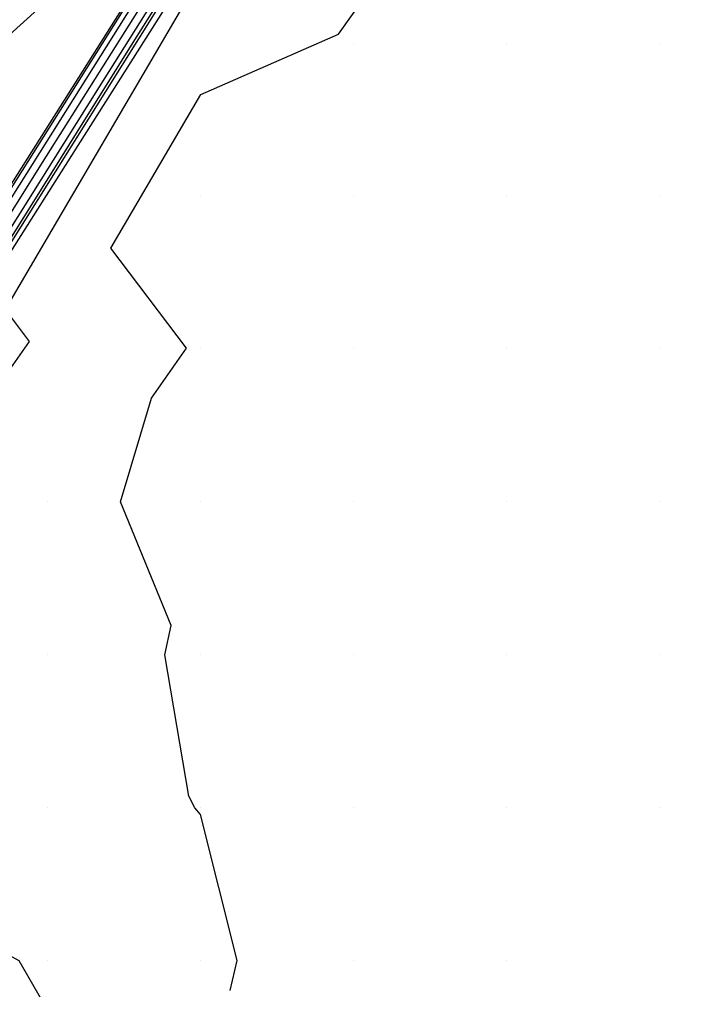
# Model space of a CAD drawing. Extents: x 2354170 to 2357230, y 866100 to 868290.
# Drawn here: x 2355488.1 to 2355531.8, y 866278.1 to 866341.6 of the extents above; entities that cross this region are included whole.
import ezdxf

# ---------------------------------------------------------------- set-up
doc = ezdxf.new("R2010")
doc.units = 0
for name, color, linetype in [('Default', 7, 'Continuous'), ('DTM Contours Minor', 7, 'Continuous'), ('Exist DTM Breakline', 7, 'Continuous'), ('Exist DTM QL2 LIDAR Elevation Point', 7, 'Continuous'), ('Exist DTM Ridgeline', 7, 'Continuous')]:
    doc.layers.add(name, color=color, linetype=linetype)

msp = doc.modelspace()

# ---------------------------------------------------------------- linework, layer by layer
at = {"layer": 'Default'}
for points in [[(2355454.96, 866278.038), (2355466.694, 866296.664), (2355470.43, 866302.62), (2355482.684, 866322.071), (2355485.936, 866327.255), (2355498.676, 866347.474), (2355501.476, 866351.937), (2355514.67, 866372.875), (2355515.102, 866373.564), (2355518.113, 866378.341), (2355521.082, 866382.067), (2355536.553, 866401.973)], [(2355451.091, 866270.844), (2355458.931, 866283.347), (2355467.069, 866296.266), (2355474.267, 866307.743), (2355483.05, 866321.683), (2355489.65, 866332.203), (2355499.034, 866347.097), (2355505.074, 866356.722), (2355515.021, 866372.507), (2355516.024, 866374.106), (2355518.302, 866377.721), (2355525.32, 866386.528), (2355536.794, 866401.291)], [(2355451.475, 866270.433), (2355462.901, 866288.656), (2355467.443, 866295.867), (2355478.105, 866312.865), (2355483.416, 866321.296), (2355493.363, 866337.151), (2355499.392, 866346.72), (2355508.671, 866361.507), (2355515.372, 866372.14), (2355516.946, 866374.648), (2355518.492, 866377.101), (2355529.558, 866390.989), (2355537.035, 866400.609)], [(2355461.998, 866275.608), (2355468.911, 866287.949), (2355475.733, 866291.889), (2355472.091, 866296.969), (2355482.967, 866315.479), (2355486.18, 866316.773), (2355488.796, 866320.492), (2355487.217, 866322.586), (2355500.03, 866344.456), (2355501.55, 866345.123), (2355502.559, 866346.544), (2355502.175, 866347.54), (2355512.268, 866365.342), (2355515.867, 866371.078), (2355516.073, 866371.405), (2355518.79, 866375.733), (2355518.87, 866375.861), (2355527.444, 866386.62), (2355537.608, 866398.881)], [(2355501.929, 866278.05), (2355502.387, 866280.002), (2355499.977, 866289.563), (2355499.618, 866290.002), (2355499.222, 866290.757), (2355497.635, 866300.002), (2355498.063, 866301.917), (2355494.736, 866310.002), (2355496.768, 866316.793), (2355499.054, 866320.043), (2355494.112, 866326.594), (2355500.002, 866336.646), (2355509.004, 866340.594), (2355514.977, 866349.01), (2355512.703, 866354.911), (2355518.329, 866364.834), (2355525.456, 866370.452), (2355526.242, 866371.954), (2355531.335, 866378.278), (2355526.641, 866381.016), (2355538.544, 866395.374)], [(2355470.358, 866299.519), (2355481.942, 866317.988), (2355483.782, 866320.909), (2355497.077, 866342.1), (2355499.75, 866346.343), (2355512.269, 866366.293), (2355515.722, 866371.773), (2355517.868, 866375.191), (2355518.681, 866376.481), (2355524.367, 866383.617)], [(2355472.934, 866277.045), (2355473.028, 866280.002), (2355479.977, 866284.444), (2355488.101, 866280.002), (2355489.977, 866276.767)]]:
    msp.add_lwpolyline(points, dxfattribs=at)
at = {"layer": 'DTM Contours Minor'}
for points in [[(2355465.64, 866295.654), (2355466.444, 866296.93), (2355467.871, 866299.205), (2355482.439, 866322.329), (2355483.46, 866323.956), (2355498.437, 866347.725), (2355499.077, 866348.746), (2355514.436, 866373.12), (2355514.488, 866373.202), (2355517.987, 866378.755), (2355518.257, 866379.093), (2355536.392, 866402.427), (2355536.818, 866402.961), (2355554.802, 866426.094), (2355555.4, 866426.843), (2355573.216, 866449.756), (2355574.004, 866450.74), (2355580.495, 866459.086)], [(2355467.194, 866294.808), (2355467.693, 866295.602), (2355480.663, 866316.28), (2355483.66, 866321.038), (2355495.839, 866340.45), (2355499.631, 866346.469), (2355511.07, 866364.697), (2355515.605, 866371.895), (2355517.56, 866375.01), (2355518.618, 866376.688), (2355532.383, 866393.963), (2355537.196, 866400.155), (2355551.758, 866418.405), (2355555.795, 866423.598), (2355571.231, 866442.917), (2355574.417, 866447.014), (2355582.875, 866457.583)], [(2355507.624, 866364.327), (2355498.127, 866350.2), (2355482.831, 866336.367), (2355481.409, 866334.166), (2355481.276, 866333.947), (2355466.529, 866311.006), (2355465.085, 866308.635), (2355451.603, 866287.566), (2355448.99, 866283.27), (2355436.637, 866263.888), (2355432.975, 866257.86), (2355430.497, 866253.331), (2355421.963, 866236.978), (2355419.658, 866232.756), (2355407.996, 866210.308), (2355406.992, 866208.462), (2355400.777, 866196.439)]]:
    msp.add_lwpolyline(points, dxfattribs=at)
at = {"layer": 'Exist DTM Breakline'}
msp.add_lwpolyline([(2355368.426, 866114.283), (2355394.886, 866169.223), (2355434.213, 866246.388), (2355517.974, 866378.796), (2355601.384, 866486.265), (2355669.136, 866558.092), (2355738.686, 866620.007), (2355814.815, 866681.573), (2355823.796, 866686.804), (2355859.089, 866669.853), (2355910.743, 866643.967)], dxfattribs=at)
at = {"layer": 'Exist DTM QL2 LIDAR Elevation Point'}
for p, q in [((2355509.977, 866340.003), (2355509.977, 866340.003)), ((2355519.977, 866340.003), (2355519.977, 866340.003)), ((2355529.978, 866340.003), (2355529.978, 866340.003)), ((2355499.977, 866330.003), (2355499.977, 866330.003)), ((2355509.977, 866330.003), (2355509.977, 866330.003)), ((2355519.977, 866330.003), (2355519.977, 866330.003)), ((2355529.978, 866330.003), (2355529.978, 866330.003)), ((2355499.977, 866320.003), (2355499.977, 866320.003)), ((2355509.977, 866320.003), (2355509.977, 866320.003)), ((2355519.977, 866320.003), (2355519.977, 866320.003)), ((2355529.978, 866320.003), (2355529.978, 866320.003)), ((2355489.977, 866310.002), (2355489.977, 866310.002)), ((2355499.977, 866310.002), (2355499.977, 866310.002)), ((2355509.977, 866310.002), (2355509.977, 866310.002)), ((2355519.977, 866310.002), (2355519.977, 866310.002)), ((2355529.978, 866310.002), (2355529.978, 866310.002)), ((2355489.977, 866300.002), (2355489.977, 866300.002)), ((2355499.977, 866300.002), (2355499.977, 866300.002)), ((2355509.977, 866300.002), (2355509.977, 866300.002)), ((2355519.977, 866300.002), (2355519.977, 866300.002)), ((2355529.978, 866300.002), (2355529.978, 866300.002)), ((2355489.977, 866290.002), (2355489.977, 866290.002)), ((2355499.977, 866290.002), (2355499.977, 866290.002)), ((2355509.977, 866290.002), (2355509.977, 866290.002)), ((2355519.977, 866290.002), (2355519.977, 866290.002)), ((2355529.978, 866290.002), (2355529.978, 866290.002)), ((2355489.977, 866280.002), (2355489.977, 866280.002)), ((2355499.977, 866280.002), (2355499.977, 866280.002)), ((2355509.977, 866280.002), (2355509.977, 866280.002)), ((2355519.977, 866280.002), (2355519.977, 866280.002))]:
    msp.add_line(p, q, dxfattribs=at)
at = {"layer": 'Exist DTM Ridgeline'}
msp.add_lwpolyline([(2355370.777, 866112.994), (2355397.74, 866167.086), (2355435.798, 866244.685), (2355518.891, 866375.793), (2355604.418, 866484.066), (2355673.042, 866557.712), (2355740.701, 866618.519), (2355815.663, 866679.47), (2355822.993, 866684.568), (2355856.949, 866667.182), (2355908.264, 866642.016)], dxfattribs=at)

doc.saveas('drawing.dxf')
